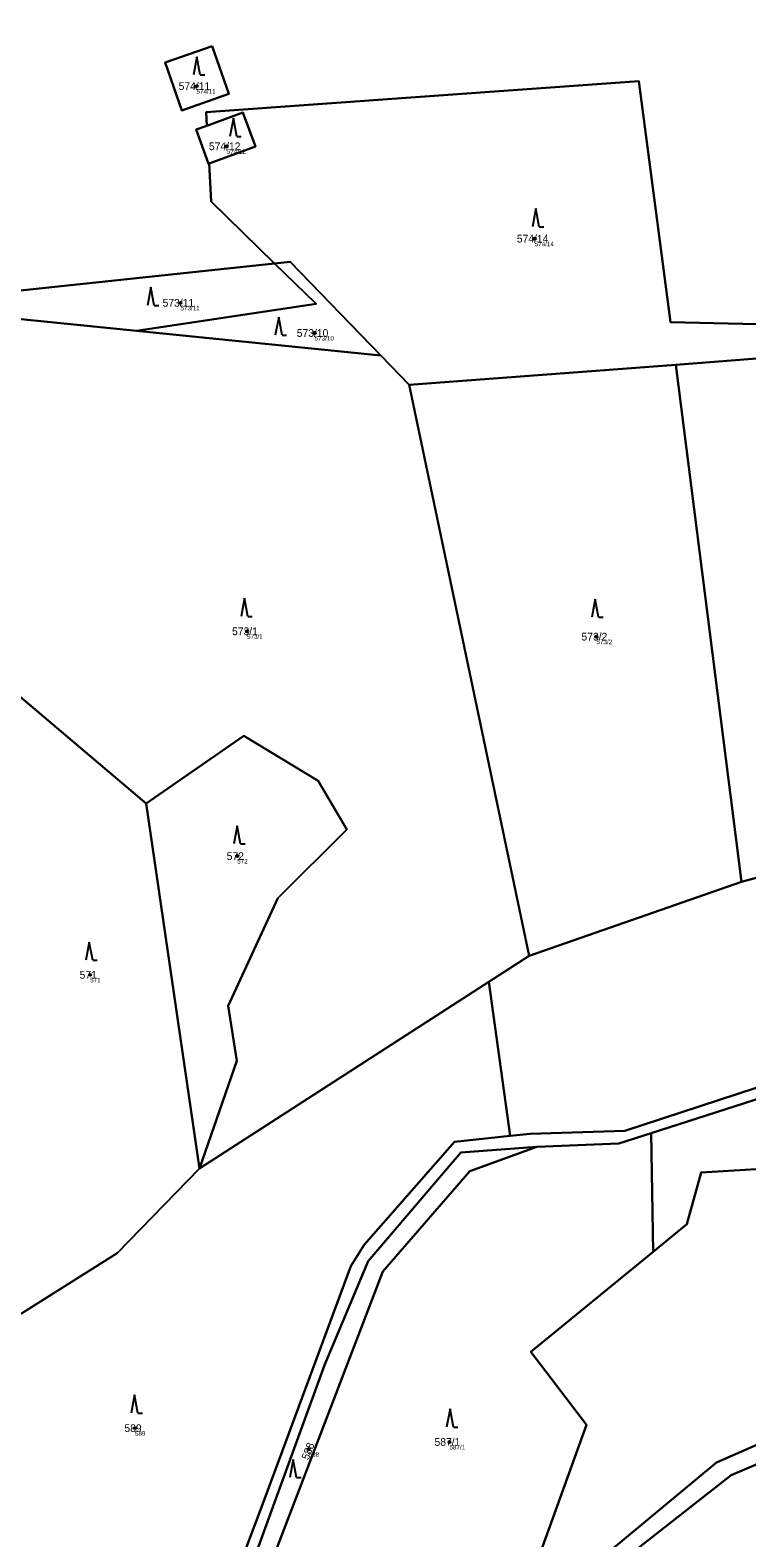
# Model space of a CAD drawing. Extents: x -554500 to -548272, y -1079733 to -1073730.
# Drawn here: x -552756.4 to -552598.5, y -1075977.7 to -1075645.4 of the extents above; entities that cross this region are included whole.
import ezdxf

# ---------------------------------------------------------------- set-up
doc = ezdxf.new("R2010")
doc.units = 0
for name, color, linetype in [('Definiční body', 7, 'Continuous'), ('Hranice parcel', 7, 'Continuous'), ('Parcelní čísla', 7, 'Continuous'), ('Polygon parcely', 7, 'Continuous'), ('Značky kultur', 7, 'Continuous')]:
    doc.layers.add(name, color=color, linetype=linetype)

msp = doc.modelspace()

# ---------------------------------------------------------------- linework, layer by layer
at = {"layer": 'Definiční body'}
for centre in [(-552719.77, -1075657.77994), (-552713.1, -1075671.03994), (-552645.23, -1075691.38994), (-552723.3, -1075705.52994), (-552693.73, -1075712.16994), (-552708.64, -1075777.90994), (-552631.63, -1075779.08994), (-552710.8, -1075827.43994), (-552743.22, -1075853.60994), (-552733.34, -1075953.49994), (-552664.02, -1075956.53994), (-552695.06, -1075958.14994)]:
    msp.add_circle(centre, 0.25, dxfattribs=at)
at = {"layer": 'Hranice parcel'}
for p, q in [((-552702.56, -1075696.84), (-552789.07, -1075706.05)), ((-552732.99, -1075711.7), (-552789.07, -1075706.05)), ((-552679.17, -1075717.12), (-552732.99, -1075711.7)), ((-552672.94, -1075723.56), (-552679.17, -1075717.12)), ((-552588.76, -1075717.24), (-552614.15, -1075719.16)), ((-552614.15, -1075719.16), (-552672.94, -1075723.56)), ((-552599.64, -1075833.13), (-552614.15, -1075719.16)), ((-552646.48, -1075849.4), (-552672.94, -1075723.56)), ((-552719.15, -1075896.31), (-552730.86, -1075815.82)), ((-552599.64, -1075833.13), (-552567.77, -1075824.45)), ((-552646.48, -1075849.4), (-552599.64, -1075833.13)), ((-552655.38, -1075855.14), (-552646.48, -1075849.4)), ((-552719.15, -1075896.31), (-552655.38, -1075855.14)), ((-552655.38, -1075855.14), (-552650.62, -1075889.09)), ((-552619.1, -1075914.64), (-552619.53, -1075888.47))]:
    msp.add_line(p, q, dxfattribs=at)
for points in [[(-552716.33, -1075648.94), (-552726.72, -1075652.58), (-552723.02, -1075663.13), (-552712.64, -1075659.49), (-552716.33, -1075648.94)], [(-552492.19, -1075710.05), (-552493.56, -1075703.56), (-552577.12, -1075710.7), (-552615.34, -1075709.8), (-552622.25, -1075656.68), (-552717.66, -1075663.52), (-552717.49, -1075666.49)], [(-552717.01, -1075674.83), (-552706.79, -1075671.11), (-552709.54, -1075663.59), (-552717.49, -1075666.49)], [(-552717.49, -1075666.49), (-552719.87, -1075667.36), (-552717.13, -1075674.88), (-552717.01, -1075674.83)], [(-552717.01, -1075674.83), (-552716.52, -1075683.22), (-552702.56, -1075696.84)], [(-552702.56, -1075696.84), (-552693.41, -1075705.78), (-552732.99, -1075711.7)], [(-552679.17, -1075717.12), (-552699.14, -1075696.48), (-552702.56, -1075696.84)], [(-552730.86, -1075815.82), (-552790.98, -1075765.04), (-552792.08, -1075745.69), (-552790.89, -1075720.5), (-552803.1, -1075707.54)], [(-552730.86, -1075815.82), (-552709.34, -1075800.93), (-552692.97, -1075810.83), (-552686.67, -1075821.59), (-552701.88, -1075836.7), (-552712.81, -1075860.47), (-552710.88, -1075872.58), (-552719.15, -1075896.31)], [(-552650.62, -1075889.09), (-552646.22, -1075888.62), (-552625.36, -1075887.96), (-552525.96, -1075855.45), (-552337.51, -1075861.95), (-552329.93, -1075860.94)], [(-552338.58, -1075865.69), (-552526.55, -1075858.58), (-552619.53, -1075888.47)], [(-552462.98, -1075893.87), (-552492.77, -1075883.63), (-552531.08, -1075877.51), (-552579.48, -1075895.39), (-552608.55, -1075897.13), (-552611.68, -1075908.58), (-552619.1, -1075914.64)], [(-552726.95, -1076028.08), (-552704.81, -1075969.12), (-552685.78, -1075917.84), (-552682.79, -1075913.09), (-552662.88, -1075890.4), (-552650.62, -1075889.09)], [(-552619.53, -1075888.47), (-552626.67, -1075890.77), (-552644.8, -1075891.54)], [(-552644.8, -1075891.54), (-552661.5, -1075892.75), (-552681.92, -1075916.73), (-552691.6, -1075939.65), (-552709.83, -1075989.85), (-552723.58, -1076025.93), (-552731.95, -1076044.8)], [(-552644.8, -1075891.54), (-552659.51, -1075896.88), (-552678.74, -1075918.98), (-552727.04, -1076045.08)], [(-552819.08, -1075965.85), (-552814.25, -1075963.45), (-552737.28, -1075914.96), (-552719.15, -1075896.31)], [(-552619.1, -1075914.64), (-552646.1, -1075936.71), (-552633.8, -1075952.74), (-552650.3, -1075998.38)], [(-552650.3, -1075998.38), (-552637.22, -1075987.66), (-552605.17, -1075961.05), (-552563.28, -1075942.71), (-552519.79, -1075921.15)], [(-552627.82, -1075984.12), (-552601.93, -1075963.89), (-552593.13, -1075960.12)]]:
    msp.add_lwpolyline(points, dxfattribs=at)
at = {"layer": 'Polygon parcely'}
for points in [[(-552789.07, -1075706.05), (-552702.56, -1075696.84), (-552716.52, -1075683.22), (-552717.01, -1075674.83), (-552717.13, -1075674.88), (-552719.87, -1075667.36), (-552717.49, -1075666.49), (-552717.66, -1075663.52), (-552622.25, -1075656.68), (-552615.34, -1075709.8), (-552577.12, -1075710.7), (-552493.56, -1075703.56), (-552492.19, -1075710.05), (-552393.46, -1075702.81), (-552232.83, -1075645.44)], [(-552627.82, -1075984.12), (-552601.93, -1075963.89), (-552593.13, -1075960.12), (-552548.91, -1075939.81), (-552517.67, -1075923.89), (-552505.23, -1075919.44), (-552313.22, -1075900.19), (-552305.52, -1075896.82), (-552282.21, -1075880.84), (-552231.63, -1075845.8), (-552239.31, -1075847.43), (-552305.31, -1075893.01), (-552310.84, -1075895.85), (-552316.23, -1075897.38), (-552506.61, -1075916.67), (-552519.79, -1075921.15), (-552563.28, -1075942.71), (-552605.17, -1075961.05), (-552637.22, -1075987.66)], [(-552709.83, -1075989.85), (-552691.6, -1075939.65), (-552681.92, -1075916.73), (-552661.5, -1075892.75), (-552644.8, -1075891.54), (-552626.67, -1075890.77), (-552619.53, -1075888.47), (-552526.55, -1075858.58), (-552338.58, -1075865.69), (-552308.55, -1075861.77), (-552262.16, -1075852.22), (-552262.65, -1075848.84), (-552303.75, -1075857.44), (-552329.93, -1075860.94), (-552337.51, -1075861.95), (-552525.96, -1075855.45), (-552625.36, -1075887.96), (-552646.22, -1075888.62), (-552650.62, -1075889.09), (-552662.88, -1075890.4), (-552682.79, -1075913.09), (-552685.78, -1075917.84), (-552704.81, -1075969.12), (-552726.95, -1076028.08)], [(-552313.22, -1075900.19), (-552505.23, -1075919.44), (-552517.67, -1075923.89), (-552513.28, -1075942.81), (-552577.42, -1075969.88), (-552588.01, -1075962.38), (-552593.13, -1075960.12), (-552601.93, -1075963.89), (-552627.82, -1075984.12)]]:
    msp.add_lwpolyline(points, dxfattribs=at)
for points in [[(-552716.33, -1075648.94), (-552712.64, -1075659.49), (-552723.02, -1075663.13), (-552726.72, -1075652.58)], [(-552716.33, -1075648.94), (-552726.72, -1075652.58), (-552723.02, -1075663.13), (-552712.64, -1075659.49)], [(-552716.52, -1075683.22), (-552702.56, -1075696.84), (-552699.14, -1075696.48), (-552679.17, -1075717.12), (-552672.94, -1075723.56), (-552614.15, -1075719.16), (-552588.76, -1075717.24), (-552492.19, -1075710.05), (-552493.56, -1075703.56), (-552577.12, -1075710.7), (-552615.34, -1075709.8), (-552622.25, -1075656.68), (-552717.66, -1075663.52), (-552717.49, -1075666.49), (-552709.54, -1075663.59), (-552706.79, -1075671.11), (-552717.01, -1075674.83)], [(-552709.54, -1075663.59), (-552717.49, -1075666.49), (-552719.87, -1075667.36), (-552717.13, -1075674.88), (-552717.01, -1075674.83), (-552706.79, -1075671.11)], [(-552702.56, -1075696.84), (-552789.07, -1075706.05), (-552732.99, -1075711.7), (-552693.41, -1075705.78)], [(-552702.56, -1075696.84), (-552693.41, -1075705.78), (-552732.99, -1075711.7), (-552679.17, -1075717.12), (-552699.14, -1075696.48)], [(-552819.08, -1075965.85), (-552814.25, -1075963.45), (-552737.28, -1075914.96), (-552719.15, -1075896.31), (-552730.86, -1075815.82), (-552790.98, -1075765.04), (-552792.08, -1075745.69), (-552790.89, -1075720.5), (-552803.1, -1075707.54), (-552828.76, -1075709.63), (-552758.76, -1075838.63), (-552772.7, -1075912.56), (-552824.86, -1075965.61), (-552828.94, -1075969.72)], [(-552692.97, -1075810.83), (-552686.67, -1075821.59), (-552701.88, -1075836.7), (-552712.81, -1075860.47), (-552710.88, -1075872.58), (-552719.15, -1075896.31), (-552655.38, -1075855.14), (-552646.48, -1075849.4), (-552672.94, -1075723.56), (-552679.17, -1075717.12), (-552732.99, -1075711.7), (-552789.07, -1075706.05), (-552803.1, -1075707.54), (-552790.89, -1075720.5), (-552792.08, -1075745.69), (-552790.98, -1075765.04), (-552730.86, -1075815.82), (-552709.34, -1075800.93)], [(-552567.77, -1075824.45), (-552588.76, -1075717.24), (-552614.15, -1075719.16), (-552599.64, -1075833.13)], [(-552646.48, -1075849.4), (-552599.64, -1075833.13), (-552614.15, -1075719.16), (-552672.94, -1075723.56)], [(-552329.93, -1075860.94), (-552334.62, -1075827.44), (-552361.31, -1075825.02), (-552340.41, -1075774.99), (-552355.61, -1075777.67), (-552377.21, -1075783.22), (-552430.75, -1075796.97), (-552473.52, -1075803.66), (-552567.77, -1075824.45), (-552599.64, -1075833.13), (-552646.48, -1075849.4), (-552655.38, -1075855.14), (-552650.62, -1075889.09), (-552646.22, -1075888.62), (-552625.36, -1075887.96), (-552525.96, -1075855.45), (-552337.51, -1075861.95)], [(-552730.86, -1075815.82), (-552719.15, -1075896.31), (-552710.88, -1075872.58), (-552712.81, -1075860.47), (-552701.88, -1075836.7), (-552686.67, -1075821.59), (-552692.97, -1075810.83), (-552709.34, -1075800.93)], [(-552749.41, -1076018.04), (-552726.95, -1076028.08), (-552704.81, -1075969.12), (-552685.78, -1075917.84), (-552682.79, -1075913.09), (-552662.88, -1075890.4), (-552650.62, -1075889.09), (-552655.38, -1075855.14), (-552719.15, -1075896.31), (-552737.28, -1075914.96), (-552814.25, -1075963.45), (-552819.08, -1075965.85), (-552817.55, -1075975.21), (-552772.3, -1076002.3), (-552752.23, -1076007.78)], [(-552526.55, -1075858.58), (-552619.53, -1075888.47), (-552619.1, -1075914.64), (-552611.68, -1075908.58), (-552608.55, -1075897.13), (-552579.48, -1075895.39), (-552531.08, -1075877.51), (-552492.77, -1075883.63), (-552462.98, -1075893.87), (-552447.99, -1075887.86), (-552397.89, -1075873.42), (-552338.58, -1075865.69)], [(-552605.17, -1075961.05), (-552563.28, -1075942.71), (-552519.79, -1075921.15), (-552499.71, -1075908.68), (-552462.98, -1075893.87), (-552492.77, -1075883.63), (-552531.08, -1075877.51), (-552579.48, -1075895.39), (-552608.55, -1075897.13), (-552611.68, -1075908.58), (-552619.1, -1075914.64), (-552646.1, -1075936.71), (-552633.8, -1075952.74), (-552650.3, -1075998.38), (-552637.22, -1075987.66)], [(-552644.8, -1075891.54), (-552659.51, -1075896.88), (-552678.74, -1075918.98), (-552727.04, -1076045.08), (-552721.34, -1076048.25), (-552664.37, -1076007.63), (-552650.3, -1075998.38), (-552633.8, -1075952.74), (-552646.1, -1075936.71), (-552619.1, -1075914.64), (-552619.53, -1075888.47), (-552626.67, -1075890.77)], [(-552709.83, -1075989.85), (-552723.58, -1076025.93), (-552731.95, -1076044.8), (-552727.04, -1076045.08), (-552678.74, -1075918.98), (-552659.51, -1075896.88), (-552644.8, -1075891.54), (-552661.5, -1075892.75), (-552681.92, -1075916.73), (-552691.6, -1075939.65)]]:
    msp.add_lwpolyline(points, close=True, dxfattribs=at)
at = {"layer": 'Značky kultur'}
for p, q in [((-552719.71, -1075651.32), (-552720.46, -1075655.32)), ((-552718.96, -1075655.32), (-552719.71, -1075651.32)), ((-552718.96, -1075655.32), (-552717.964, -1075655.32)), ((-552711.66, -1075664.84), (-552712.41, -1075668.84)), ((-552710.91, -1075668.84), (-552711.66, -1075664.84)), ((-552710.91, -1075668.84), (-552709.914, -1075668.84)), ((-552644.98, -1075684.75), (-552645.73, -1075688.75)), ((-552644.23, -1075688.75), (-552644.98, -1075684.75)), ((-552644.23, -1075688.75), (-552643.234, -1075688.75)), ((-552729.83, -1075702.1), (-552730.58, -1075706.1)), ((-552729.08, -1075706.1), (-552729.83, -1075702.1)), ((-552729.08, -1075706.1), (-552728.084, -1075706.1)), ((-552701.66, -1075708.66), (-552702.41, -1075712.66)), ((-552700.91, -1075712.66), (-552701.66, -1075708.66)), ((-552700.91, -1075712.66), (-552699.914, -1075712.66)), ((-552709.22, -1075770.64), (-552709.97, -1075774.64)), ((-552708.47, -1075774.64), (-552709.22, -1075770.64)), ((-552631.92, -1075770.81), (-552632.67, -1075774.81)), ((-552631.17, -1075774.81), (-552631.92, -1075770.81)), ((-552708.47, -1075774.64), (-552707.474, -1075774.64)), ((-552631.17, -1075774.81), (-552630.174, -1075774.81)), ((-552710.8, -1075820.74), (-552711.55, -1075824.74)), ((-552710.05, -1075824.74), (-552710.8, -1075820.74)), ((-552710.05, -1075824.74), (-552709.054, -1075824.74)), ((-552743.4, -1075846.39), (-552744.15, -1075850.39)), ((-552742.65, -1075850.39), (-552743.4, -1075846.39)), ((-552742.65, -1075850.39), (-552741.654, -1075850.39)), ((-552733.44, -1075946.16), (-552734.19, -1075950.16)), ((-552732.69, -1075950.16), (-552733.44, -1075946.16)), ((-552732.69, -1075950.16), (-552731.694, -1075950.16)), ((-552663.9, -1075949.25), (-552664.65, -1075953.25)), ((-552663.15, -1075953.25), (-552663.9, -1075949.25)), ((-552663.15, -1075953.25), (-552662.154, -1075953.25)), ((-552698.48, -1075960.4), (-552699.23, -1075964.4)), ((-552697.73, -1075964.4), (-552698.48, -1075960.4)), ((-552697.73, -1075964.4), (-552696.734, -1075964.4))]:
    msp.add_line(p, q, dxfattribs=at)

# ---------------------------------------------------------------- texts
at = {"layer": 'Definiční body'}
for s, p in [('574/11', (-552719.77, -1075659.436)), ('574/12', (-552713.1, -1075672.696)), ('574/14', (-552645.23, -1075693.046)), ('573/11', (-552723.3, -1075707.186)), ('573/10', (-552693.73, -1075713.826)), ('573/1', (-552708.64, -1075779.566)), ('573/2', (-552631.63, -1075780.746)), ('572', (-552710.8, -1075829.096)), ('571', (-552743.22, -1075855.266)), ('589', (-552733.34, -1075955.156)), ('588', (-552695.06, -1075959.806)), ('587/1', (-552664.02, -1075958.196))]:
    msp.add_text(s, height=0.999996, dxfattribs=at).set_placement(p)
at = {"layer": 'Parcelní čísla'}
for s, p in [('574/11', (-552723.717, -1075658.63)), ('574/12', (-552717.047, -1075671.89)), ('574/14', (-552649.177, -1075692.24)), ('573/11', (-552727.247, -1075706.38)), ('573/10', (-552697.677, -1075713.02)), ('573/1', (-552711.938, -1075778.76)), ('573/2', (-552634.928, -1075779.94)), ('572', (-552713.125, -1075828.29)), ('571', (-552745.545, -1075854.46)), ('589', (-552735.665, -1075954.35)), ('587/1', (-552667.318, -1075957.39))]:
    msp.add_text(s, height=1.699998, dxfattribs=at).set_placement(p)
msp.add_text('588', height=1.699998, rotation=68.9999972, dxfattribs=at).set_placement((-552695.099, -1075960.625))

doc.saveas('drawing.dxf')
